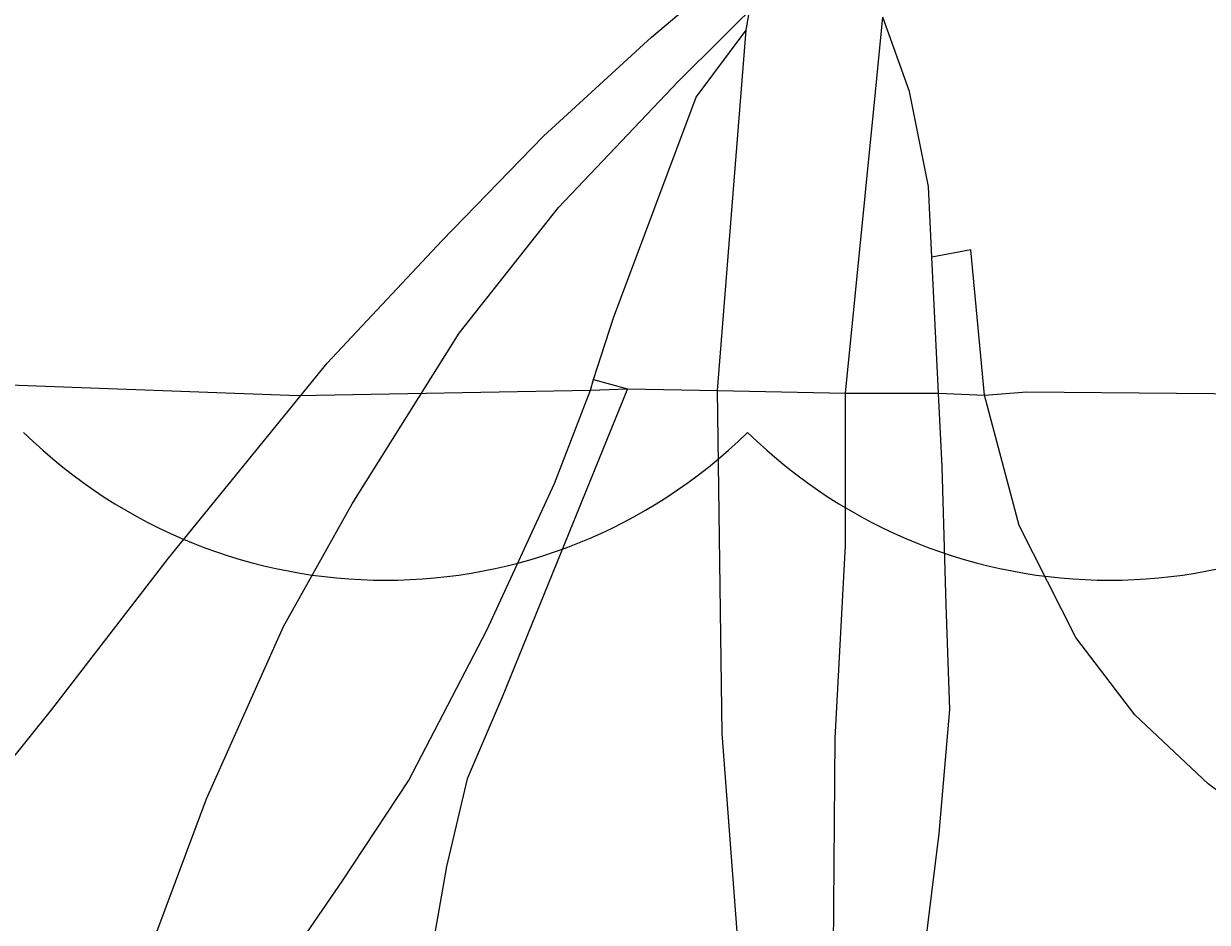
# Model space of a CAD drawing. Extents: x 0 to 34, y 0 to 22.
# Drawn here: x 5.4701 to 5.5959, y 17.578 to 17.6735 of the extents above; entities that cross this region are included whole.
import ezdxf

# ---------------------------------------------------------------- set-up
doc = ezdxf.new("R2010")
doc.units = 0
for name, color, linetype in [('GM_X_City_Street', 7, 'Continuous'), ('GM_X_Interchange_Ramps', 7, 'Continuous'), ('GM_X_Interstate_Route', 7, 'Continuous'), ('GM_X_Rail_Line', 7, 'Continuous'), ('GM_X_State_Route', 7, 'Continuous'), ('GM_X_US_Shield', 7, 'Continuous')]:
    doc.layers.add(name, color=color, linetype=linetype)

msp = doc.modelspace()

# ---------------------------------------------------------------- linework, layer by layer
at = {"layer": 'GM_X_City_Street'}
msp.add_lwpolyline([(5.31382, 17.65287), (5.3258, 17.64222), (5.3441, 17.63808), (5.41582, 17.63706), (5.49928, 17.63396), (5.53034, 17.63453), (5.53424, 17.63469), (5.54381, 17.6345), (5.55742, 17.63424), (5.5673, 17.63424), (5.57217, 17.63401), (5.57669, 17.63437), (5.67207, 17.63353), (5.73399, 17.63201), (5.7972, 17.63066)], dxfattribs=at)
at = {"layer": 'GM_X_Interchange_Ramps'}
for points in [[(5.68152, 17.57421), (5.66662, 17.57328), (5.65322, 17.57328), (5.63939, 17.57501), (5.62707, 17.5776), (5.61453, 17.58192), (5.60437, 17.58646), (5.59595, 17.59273), (5.58817, 17.60008), (5.5819, 17.60829), (5.57585, 17.62018), (5.57217, 17.63401), (5.57072, 17.64945), (5.56658, 17.64866)], [(5.53065, 17.63568), (5.53424, 17.63469), (5.52096, 17.60194), (5.51723, 17.59328), (5.51504, 17.58395), (5.51263, 17.57025), (5.51217, 17.55452), (5.51373, 17.54097), (5.51713, 17.53033), (5.52195, 17.52024), (5.52996, 17.50927), (5.53114, 17.50801), (5.53336, 17.50565), (5.53693, 17.50252), (5.53838, 17.5014), (5.54783, 17.49502), (5.5513, 17.49347), (5.55663, 17.4911), (5.56334, 17.48859), (5.57503, 17.4869), (5.58556, 17.48657), (5.59948, 17.48767)]]:
    msp.add_lwpolyline(points, dxfattribs=at)
at = {"layer": 'GM_X_Interstate_Route'}
for points in [[(5.5737, 17.24861), (5.56822, 17.30761), (5.56427, 17.34512), (5.5623, 17.3745), (5.56147, 17.38477), (5.55572, 17.44447), (5.55315, 17.47217), (5.55228, 17.48101), (5.5513, 17.49347), (5.54995, 17.504), (5.54885, 17.51188), (5.54815, 17.51849), (5.54774, 17.52915), (5.54645, 17.54869), (5.54623, 17.57282), (5.54432, 17.59807), (5.54381, 17.6345), (5.54686, 17.67278), (5.55226, 17.70422)], [(5.55731, 17.61605), (5.55742, 17.618), (5.55742, 17.63424), (5.56059, 17.6662), (5.56137, 17.67415)], [(5.56115, 17.50969), (5.56042, 17.51451), (5.55852, 17.52841), (5.55696, 17.54609), (5.5561, 17.57084), (5.55632, 17.5976), (5.55731, 17.61605)]]:
    msp.add_lwpolyline(points, dxfattribs=at)
at = {"layer": 'GM_X_Rail_Line'}
for points in [[(5.18611, 17.2315), (5.30463, 17.38192), (5.4279, 17.53919), (5.4633, 17.58845), (5.4731, 17.60062), (5.4855, 17.61669), (5.50235, 17.6374), (5.51452, 17.6504), (5.52534, 17.66153), (5.53679, 17.67204), (5.57612, 17.70513), (5.60213, 17.72437), (5.62002, 17.73717), (5.6479, 17.75467), (5.7024, 17.78898), (5.77784, 17.83755), (5.8846, 17.90634), (5.90298, 17.9175), (5.91963, 17.92652), (5.93087, 17.93169), (5.94753, 17.93809)], [(5.40174, 17.22481), (5.43081, 17.35017), (5.45693, 17.46429), (5.46984, 17.52017), (5.47506, 17.54333), (5.48403, 17.57644), (5.48955, 17.59113), (5.49773, 17.60946), (5.50502, 17.62247), (5.51638, 17.64059), (5.52691, 17.65395), (5.53964, 17.66731), (5.56276, 17.69031), (5.57704, 17.7014), (5.59369, 17.71444), (5.61836, 17.73189), (5.68876, 17.7773), (5.77802, 17.83482), (5.83567, 17.87212), (5.89621, 17.91035), (5.90933, 17.91785), (5.92099, 17.92338), (5.93606, 17.92909)]]:
    msp.add_lwpolyline(points, dxfattribs=at)
at = {"layer": 'GM_X_State_Route'}
for points in [[(5.56582, 17.57485), (5.56735, 17.58746), (5.56851, 17.60062), (5.56812, 17.61175), (5.56768, 17.62639), (5.5673, 17.63424), (5.56658, 17.64866), (5.56625, 17.65617), (5.56422, 17.66625), (5.56137, 17.67415)], [(5.1865, 17.48246), (5.20408, 17.48686), (5.30915, 17.49915), (5.37124, 17.50632), (5.39079, 17.5096), (5.40943, 17.51497), (5.42643, 17.52112), (5.4419, 17.52803), (5.45659, 17.53548), (5.47183, 17.54645), (5.4828, 17.55621), (5.4907, 17.56432), (5.49804, 17.57376), (5.50397, 17.58242), (5.51098, 17.59306), (5.51932, 17.60907), (5.5265, 17.62464), (5.53034, 17.63453), (5.53065, 17.63568), (5.53276, 17.64221), (5.54155, 17.66567), (5.54686, 17.67278)]]:
    msp.add_lwpolyline(points, dxfattribs=at)
at = {"layer": 'GM_X_US_Shield'}
for centre in [(5.50856, 17.66929), (5.58547, 17.66929)]:
    msp.add_arc(centre, 0.05493, 225.573, 314.427, dxfattribs=at)

doc.saveas('drawing.dxf')
